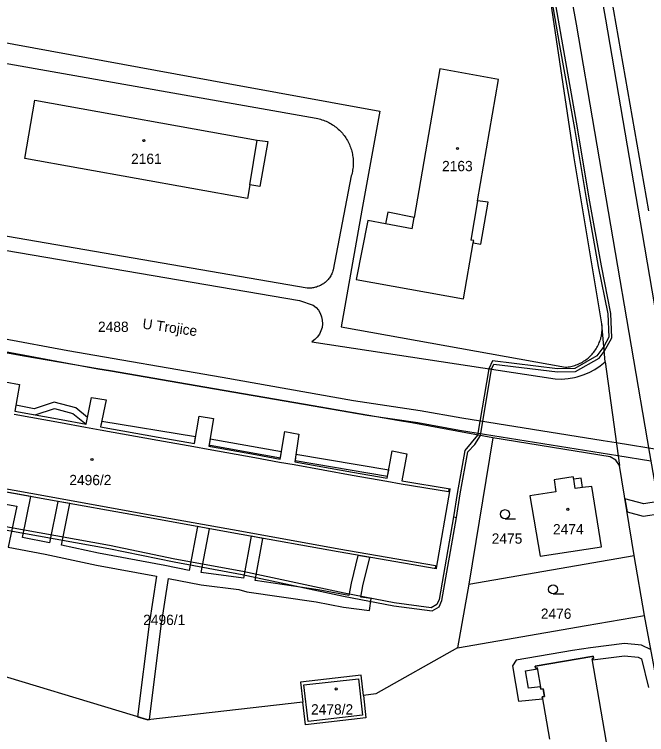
# Model space of a CAD drawing. Extents: x -756746 to -753363, y -1166406 to -1161727.
# Drawn here: x -756369.3 to -756264.9, y -1164731.7 to -1164612.6 of the extents above; entities that cross this region are included whole.
import ezdxf

# ---------------------------------------------------------------- set-up
doc = ezdxf.new("R2010")
doc.units = 0
for name, color, linetype in [('Hranice parcel', 7, 'Continuous'), ('Parcelní čísla', 7, 'Continuous'), ('Pop  PČ popisy', 7, 'Continuous'), ('Vnitřní kresba', 7, 'Continuous'), ('Věcná břemena k části', 7, 'Continuous'), ('Značky budov', 7, 'Continuous'), ('Značky kultur', 7, 'Continuous')]:
    doc.layers.add(name, color=color, linetype=linetype)

msp = doc.modelspace()

# ---------------------------------------------------------------- linework, layer by layer
at = {"layer": 'Hranice parcel'}
for p, q in [((-756272.35, -1164600.39), (-756264.53, -1164645.07)), ((-756271.7, -1164670.04), (-756272.22, -1164663.75)), ((-756320.16, -1164666.72), (-756279.94, -1164672.88)), ((-756271.7, -1164670.04), (-756269.35, -1164687.21)), ((-756290.25, -1164682.62), (-756294.22, -1164706.79)), ((-756266.88, -1164702.08), (-756269.35, -1164687.21)), ((-756294.22, -1164706.79), (-756266.88, -1164702.08)), ((-756265.17, -1164711.98), (-756266.88, -1164702.08)), ((-756294.22, -1164706.79), (-756296.07, -1164717.32)), ((-756252.13, -1164782.9), (-756265.17, -1164711.98))]:
    msp.add_line(p, q, dxfattribs=at)
for points in [[(-756272.22, -1164663.75), (-756276.82, -1164636.33), (-756286.12, -1164573.9), (-756286.15, -1164569.2), (-756286.17, -1164566.29), (-756286.2, -1164560)], [(-756303.23, -1164646.16), (-756307.6, -1164645.33), (-756307.96, -1164647.23), (-756310.89, -1164646.67), (-756312.8, -1164656.42), (-756295.1, -1164659.65), (-756293.47, -1164650.35), (-756292.21, -1164650.58), (-756291.02, -1164643.67), (-756292.78, -1164643.42), (-756289.3, -1164623.37), (-756298.99, -1164621.59), (-756303.23, -1164646.16)], [(-756330.4, -1164640.8), (-756330.76, -1164643.05), (-756367.57, -1164636.45), (-756365.88, -1164626.78), (-756329.2, -1164633.41), (-756327.4, -1164633.61), (-756328.71, -1164641.07), (-756330.4, -1164640.8)], [(-756381.84, -1164649.73), (-756322.2, -1164659.89), (-756319.91, -1164660.68)], [(-756319.91, -1164660.68), (-756319.45, -1164661.06), (-756319.06, -1164661.52), (-756318.75, -1164662.03), (-756318.53, -1164662.59), (-756318.41, -1164663.18), (-756318.39, -1164663.76), (-756318.46, -1164664.35), (-756318.63, -1164664.93), (-756318.89, -1164665.47), (-756319.24, -1164665.95), (-756319.67, -1164666.38), (-756320.16, -1164666.72)], [(-756290.25, -1164682.62), (-756303.6, -1164680.14), (-756305.69, -1164679.78), (-756321.54, -1164677.05), (-756337.82, -1164674.23), (-756353.39, -1164671.56), (-756355.51, -1164671.21), (-756367.69, -1164669.11), (-756369.79, -1164668.73), (-756385.59, -1164666.05), (-756401.65, -1164663.2), (-756413.51, -1164661.18)], [(-756279.94, -1164672.88), (-756278.88, -1164672.9), (-756277.82, -1164672.82), (-756276.78, -1164672.64), (-756276.33, -1164672.53), (-756275.32, -1164672.21), (-756274.34, -1164671.8), (-756273.41, -1164671.3), (-756272.52, -1164670.71), (-756271.7, -1164670.04)], [(-756370.81, -1164673.37), (-756368.41, -1164673.78), (-756369.22, -1164678.22), (-756361.56, -1164679.6), (-756357.44, -1164680.34), (-756356.52, -1164675.92), (-756354.11, -1164676.33), (-756355.03, -1164680.78), (-756345.51, -1164682.49), (-756339.55, -1164683.57), (-756338.77, -1164679.06), (-756336.39, -1164679.43), (-756337.16, -1164684), (-756329.45, -1164685.39), (-756325.36, -1164686.12), (-756324.61, -1164681.59), (-756322.28, -1164682), (-756322.94, -1164686.56), (-756313.4, -1164688.28), (-756307.68, -1164689.31), (-756306.85, -1164684.79), (-756304.43, -1164685.24), (-756305.28, -1164689.74), (-756297.32, -1164691.06), (-756297.33, -1164691.16), (-756299.61, -1164704.19), (-756299.63, -1164704.29), (-756315.79, -1164701.49), (-756331.83, -1164698.59), (-756347.87, -1164695.69), (-756363.92, -1164692.79), (-756379.86, -1164689.92)], [(-756269.35, -1164687.21), (-756269.91, -1164686.28), (-756270.89, -1164685.76), (-756290.25, -1164682.62)], [(-756276.88, -1164689.44), (-756277, -1164689.04), (-756280.09, -1164689.55), (-756279.84, -1164691.54), (-756284.14, -1164692.18), (-756282.45, -1164702.17), (-756272.32, -1164700.63), (-756273.89, -1164690.65), (-756275.43, -1164690.85), (-756275.64, -1164689.28), (-756276.88, -1164689.44)], [(-756296.07, -1164717.32), (-756274.84, -1164713.65), (-756265.17, -1164711.98)], [(-756296.07, -1164717.32), (-756309.56, -1164724.95), (-756311.63, -1164725.19)], [(-756321.62, -1164726.32), (-756347.23, -1164729.24), (-756377.51, -1164720.1)], [(-756311.63, -1164725.19), (-756312.01, -1164721.88), (-756322, -1164723.01), (-756321.62, -1164726.32)], [(-756311.63, -1164725.19), (-756311.21, -1164728.91), (-756321.2, -1164730.05), (-756321.62, -1164726.32)]]:
    msp.add_lwpolyline(points, dxfattribs=at)
at = {"layer": 'Vnitřní kresba'}
for p, q in [((-756391.16, -1164613.57), (-756333.96, -1164624.02)), ((-756373.3, -1164620.22), (-756319.41, -1164629.78)), ((-756333.96, -1164624.02), (-756308.93, -1164628.59)), ((-756308.93, -1164628.59), (-756311.86, -1164644.97)), ((-756330.4, -1164640.8), (-756329.2, -1164633.41)), ((-756313.62, -1164639.29), (-756316.6, -1164654.86)), ((-756292.78, -1164643.42), (-756293.9, -1164649.91)), ((-756311.86, -1164644.97), (-756315.31, -1164664.27)), ((-756303.56, -1164648.06), (-756303.23, -1164646.16)), ((-756320.93, -1164657.87), (-756380.54, -1164647.58)), ((-756303.56, -1164648.06), (-756307.96, -1164647.23)), ((-756293.41, -1164650), (-756293.9, -1164649.91)), ((-756293.47, -1164650.35), (-756293.41, -1164650)), ((-756315.31, -1164664.27), (-756278.25, -1164670.93)), ((-756361.65, -1164680.14), (-756369.32, -1164678.76)), ((-756357.54, -1164680.89), (-756361.65, -1164680.14)), ((-756355.13, -1164681.32), (-756357.54, -1164680.89)), ((-756345.6, -1164683.03), (-756355.13, -1164681.32)), ((-756339.65, -1164684.11), (-756345.6, -1164683.03)), ((-756337.26, -1164684.54), (-756339.65, -1164684.11)), ((-756329.55, -1164685.93), (-756337.26, -1164684.54)), ((-756325.46, -1164686.67), (-756329.55, -1164685.93)), ((-756323.04, -1164687.1), (-756325.46, -1164686.67)), ((-756313.5, -1164688.82), (-756323.04, -1164687.1)), ((-756307.77, -1164689.85), (-756313.5, -1164688.82)), ((-756379.77, -1164689.39), (-756363.82, -1164692.27)), ((-756305.38, -1164690.28), (-756307.77, -1164689.85)), ((-756297.58, -1164691.57), (-756305.38, -1164690.28)), ((-756276.67, -1164691.01), (-756276.88, -1164689.44)), ((-756297.5, -1164691.13), (-756297.58, -1164691.57)), ((-756297.33, -1164691.16), (-756297.5, -1164691.13)), ((-756275.43, -1164690.85), (-756276.67, -1164691.01)), ((-756363.82, -1164692.27), (-756347.78, -1164695.17)), ((-756347.78, -1164695.17), (-756331.73, -1164698.07)), ((-756331.73, -1164698.07), (-756315.69, -1164700.97)), ((-756315.69, -1164700.97), (-756299.7, -1164703.72)), ((-756299.7, -1164703.72), (-756299.78, -1164704.16)), ((-756299.78, -1164704.16), (-756299.61, -1164704.19)), ((-756273.9, -1164718.79), (-756283.25, -1164720.39)), ((-756273.66, -1164718.74), (-756273.9, -1164718.79)), ((-756273.61, -1164719.09), (-756273.66, -1164718.74)), ((-756273.84, -1164719.13), (-756273.61, -1164719.09)), ((-756265.65, -1164766.66), (-756273.84, -1164719.13)), ((-756283.25, -1164720.39), (-756283.2, -1164720.69)), ((-756283.2, -1164720.69), (-756282.91, -1164720.64)), ((-756282.91, -1164720.64), (-756282.31, -1164724.16)), ((-756321.44, -1164723.46), (-756312.46, -1164722.44)), ((-756312.46, -1164722.44), (-756311.77, -1164728.46)), ((-756320.75, -1164729.49), (-756321.44, -1164723.46)), ((-756282.31, -1164724.16), (-756281.91, -1164724.09)), ((-756281.91, -1164724.09), (-756281.7, -1164725.38)), ((-756281.7, -1164725.38), (-756282.09, -1164725.44)), ((-756282.09, -1164725.44), (-756280.91, -1164732.42)), ((-756311.77, -1164728.46), (-756320.75, -1164729.49))]:
    msp.add_line(p, q, dxfattribs=at)
for points in [[(-756319.41, -1164629.78), (-756319.17, -1164629.83), (-756318.94, -1164629.88), (-756318.7, -1164629.95), (-756318.47, -1164630.02), (-756318.24, -1164630.09), (-756318.02, -1164630.18), (-756317.8, -1164630.27), (-756317.58, -1164630.37), (-756317.36, -1164630.48), (-756317.15, -1164630.59), (-756316.94, -1164630.71), (-756316.73, -1164630.84), (-756316.53, -1164630.98), (-756316.33, -1164631.12), (-756316.14, -1164631.26), (-756315.96, -1164631.42), (-756315.77, -1164631.57), (-756315.6, -1164631.74), (-756315.43, -1164631.91), (-756315.26, -1164632.08), (-756315.1, -1164632.27), (-756314.95, -1164632.45), (-756314.8, -1164632.64), (-756314.66, -1164632.84), (-756314.52, -1164633.04), (-756314.39, -1164633.24), (-756314.27, -1164633.45), (-756314.15, -1164633.66), (-756314.04, -1164633.88), (-756313.94, -1164634.1), (-756313.85, -1164634.32), (-756313.76, -1164634.54), (-756313.68, -1164634.77), (-756313.61, -1164635), (-756313.54, -1164635.24), (-756313.49, -1164635.47), (-756313.44, -1164635.71), (-756313.4, -1164635.95), (-756313.36, -1164636.18), (-756313.33, -1164636.42), (-756313.32, -1164636.67), (-756313.3, -1164636.91), (-756313.3, -1164637.15), (-756313.31, -1164637.39), (-756313.32, -1164637.63), (-756313.34, -1164637.87), (-756313.36, -1164638.11), (-756313.4, -1164638.35), (-756313.44, -1164638.59), (-756313.49, -1164638.82), (-756313.55, -1164639.06), (-756313.62, -1164639.29)], [(-756316.6, -1164654.86), (-756316.65, -1164655.03), (-756316.71, -1164655.2), (-756316.78, -1164655.36), (-756316.86, -1164655.52), (-756316.94, -1164655.68), (-756317.03, -1164655.84), (-756317.12, -1164655.99), (-756317.22, -1164656.14), (-756317.33, -1164656.28), (-756317.44, -1164656.42), (-756317.56, -1164656.55), (-756317.68, -1164656.68), (-756317.81, -1164656.8), (-756317.95, -1164656.92), (-756318.09, -1164657.03), (-756318.23, -1164657.13), (-756318.38, -1164657.23), (-756318.53, -1164657.32), (-756318.69, -1164657.41), (-756318.85, -1164657.49), (-756319.01, -1164657.56), (-756319.18, -1164657.62), (-756319.35, -1164657.68), (-756319.52, -1164657.73), (-756319.69, -1164657.78), (-756319.86, -1164657.81), (-756320.04, -1164657.84), (-756320.22, -1164657.86), (-756320.4, -1164657.88), (-756320.57, -1164657.88), (-756320.75, -1164657.88), (-756320.93, -1164657.87)], [(-756278.25, -1164670.93), (-756278.02, -1164670.91), (-756277.8, -1164670.88), (-756277.57, -1164670.85), (-756277.35, -1164670.81), (-756277.13, -1164670.76), (-756276.91, -1164670.7), (-756276.69, -1164670.63), (-756276.47, -1164670.56), (-756276.26, -1164670.48), (-756276.05, -1164670.39), (-756275.84, -1164670.29), (-756275.64, -1164670.19), (-756275.44, -1164670.08), (-756275.25, -1164669.96), (-756275.06, -1164669.84), (-756274.87, -1164669.71), (-756274.69, -1164669.57), (-756274.51, -1164669.43), (-756274.34, -1164669.28), (-756274.17, -1164669.12), (-756274.01, -1164668.96), (-756273.85, -1164668.8), (-756273.71, -1164668.62), (-756273.56, -1164668.45), (-756273.43, -1164668.27), (-756273.3, -1164668.08), (-756273.17, -1164667.89), (-756273.05, -1164667.69), (-756272.94, -1164667.49), (-756272.84, -1164667.29), (-756272.74, -1164667.08), (-756272.66, -1164666.88), (-756272.57, -1164666.66), (-756272.5, -1164666.45), (-756272.43, -1164666.23), (-756272.38, -1164666.01), (-756272.32, -1164665.79), (-756272.28, -1164665.56), (-756272.24, -1164665.34), (-756272.22, -1164665.11), (-756272.2, -1164664.89), (-756272.19, -1164664.66), (-756272.18, -1164664.43), (-756272.19, -1164664.2), (-756272.2, -1164663.98), (-756272.22, -1164663.75)]]:
    msp.add_lwpolyline(points, dxfattribs=at)
at = {"layer": 'Věcná břemena k části'}
for points in [[(-756275.6, -1164542.01), (-756278.81, -1164553.72), (-756280.94, -1164565.94), (-756281.2, -1164578.35), (-756280.27, -1164590.46), (-756278.62, -1164602.4), (-756276.49, -1164614.24), (-756270.43, -1164649.69), (-756264.37, -1164685.22), (-756252.4, -1164753.2), (-756257.42, -1164754.13), (-756260.51, -1164754.71), (-756259.38, -1164761.16), (-756266.38, -1164762.4), (-756265.65, -1164766.66), (-756265.41, -1164766.61), (-756265.35, -1164766.96), (-756258.58, -1164765.77), (-756255.55, -1164783.42), (-756254.2, -1164791.32), (-756253.57, -1164791.21), (-756252.86, -1164795.39), (-756253.54, -1164795.51), (-756244.97, -1164848.53)], [(-756240.6, -1164844.26), (-756254.73, -1164758.72), (-756246.62, -1164757.2), (-756259.45, -1164684.36), (-756265.5, -1164648.85), (-756271.57, -1164613.38), (-756273.68, -1164601.61)], [(-756262.46, -1164684.67), (-756269.86, -1164683.46), (-756272.01, -1164683.11), (-756295.37, -1164679.39), (-756302.23, -1164678.13), (-756313.25, -1164676.51), (-756334.98, -1164672.65), (-756360.45, -1164668.22), (-756381.74, -1164664.29), (-756390.51, -1164662.92), (-756400.74, -1164661.45), (-756408.68, -1164660.05), (-756412.22, -1164659.52)], [(-756382.04, -1164666.27), (-756355.51, -1164671.21), (-756353.39, -1164671.56), (-756337.82, -1164674.23), (-756321.54, -1164677.05), (-756311.01, -1164678.86), (-756302.61, -1164680.09), (-756295.75, -1164681.35), (-756272.37, -1164685.07), (-756269.58, -1164685.53), (-756264.16, -1164686.43)], [(-756382.45, -1164695.73), (-756353.68, -1164700.89), (-756342.9, -1164703.13), (-756331.63, -1164705.2), (-756314.93, -1164708.78), (-756306.61, -1164710.38), (-756300.29, -1164711.24), (-756299.1, -1164710.53), (-756298.65, -1164709.49), (-756296.23, -1164695.77), (-756295.65, -1164691.89), (-756294.4, -1164684.94), (-756293.2, -1164683.72), (-756292.3, -1164682.24), (-756290.44, -1164671.27), (-756290.93, -1164671.2), (-756292.79, -1164682.15), (-756294.87, -1164684.72), (-756296.15, -1164691.81), (-756296.73, -1164695.69)], [(-756380.22, -1164691.89), (-756368.89, -1164693.93), (-756370.31, -1164700.67), (-756364.18, -1164701.86), (-756355.72, -1164703.65), (-756345.81, -1164705.48), (-756347, -1164713.41), (-756348.93, -1164728.73), (-756347.23, -1164729.24), (-756346.98, -1164729.21), (-756345.02, -1164713.69), (-756343.84, -1164705.88), (-756338.43, -1164706.91), (-756332.22, -1164707.7), (-756330.88, -1164708.05), (-756319.43, -1164709.71), (-756314.92, -1164710.62), (-756310.61, -1164711.14), (-756310.35, -1164709.16), (-756312.03, -1164708.94), (-756311.71, -1164707.1), (-756310.58, -1164702.39), (-756312.56, -1164702.05), (-756313.67, -1164706.66), (-756314.02, -1164708.7), (-756319.11, -1164707.73), (-756329.5, -1164706.23), (-756328.22, -1164699.24), (-756330.19, -1164698.89), (-756331.45, -1164705.79), (-756338.45, -1164704.88), (-756337.06, -1164697.64), (-756339.03, -1164697.29), (-756340.42, -1164704.55), (-756344.45, -1164703.71), (-756355.4, -1164701.67), (-756361.51, -1164700.38), (-756360.12, -1164693.48), (-756362.09, -1164693.12), (-756363.47, -1164699.96), (-756367.95, -1164699.09), (-756366.56, -1164692.31), (-756408.56, -1164684.75)], [(-756296.73, -1164695.69), (-756299.13, -1164709.35), (-756299.5, -1164710.19), (-756300.41, -1164710.73), (-756306.53, -1164709.88), (-756314.83, -1164708.28), (-756331.53, -1164704.72), (-756342.78, -1164702.65), (-756353.58, -1164700.39), (-756382.35, -1164695.24), (-756397.41, -1164691.7), (-756409.29, -1164689.22), (-756418.72, -1164687.14), (-756420.8, -1164687.7), (-756421.72, -1164690.44)], [(-756262.93, -1164693.14), (-756265.31, -1164693.5), (-756268.44, -1164692.7), (-756268.08, -1164694.86), (-756265.41, -1164695.54), (-756262.47, -1164695.1)], [(-756264.12, -1164717.68), (-756265.69, -1164716.9), (-756268.52, -1164716.64), (-756274.11, -1164717.36), (-756277.07, -1164717.76), (-756286.4, -1164719.38), (-756287.02, -1164720.31), (-756285.99, -1164726.18), (-756282.03, -1164725.78), (-756282.09, -1164725.44), (-756281.7, -1164725.38), (-756281.91, -1164724.09), (-756282.31, -1164724.16), (-756282.37, -1164723.8), (-756284.35, -1164724), (-756284.85, -1164721.14), (-756282.88, -1164720.82), (-756282.91, -1164720.64), (-756283.2, -1164720.69), (-756283.25, -1164720.39), (-756273.9, -1164718.79), (-756273.66, -1164718.74), (-756273.61, -1164719.09), (-756273.84, -1164719.13), (-756273.8, -1164719.34), (-756268.48, -1164718.66), (-756266.25, -1164718.86), (-756265.67, -1164719.15), (-756264.55, -1164723.91)]]:
    msp.add_lwpolyline(points, dxfattribs=at)
for points in [[(-756283.35, -1164592.42), (-756281.88, -1164602.39), (-756279.21, -1164617.73), (-756276.74, -1164631.45), (-756274.83, -1164643.07), (-756272.82, -1164654.27), (-756271.27, -1164662.14), (-756271.08, -1164665.95), (-756271.91, -1164667.5), (-756271.84, -1164668.34), (-756270.58, -1164666.07), (-756270.77, -1164662.08), (-756272.32, -1164654.17), (-756274.33, -1164642.99), (-756276.24, -1164631.37), (-756278.71, -1164617.65), (-756282.93, -1164593.39)], [(-756270.58, -1164666.07), (-756270.77, -1164662.08), (-756272.32, -1164654.17), (-756274.33, -1164642.99), (-756276.24, -1164631.37), (-756278.71, -1164617.65), (-756282.93, -1164593.39), (-756283.35, -1164592.42), (-756281.88, -1164602.39), (-756279.21, -1164617.73), (-756276.74, -1164631.45), (-756274.83, -1164643.07), (-756272.82, -1164654.27), (-756271.27, -1164662.14), (-756271.08, -1164665.95), (-756271.91, -1164667.5), (-756271.84, -1164668.34)], [(-756290.44, -1164671.27), (-756290.06, -1164670.42), (-756279.56, -1164671.68), (-756276.57, -1164671.66), (-756272.7, -1164669.44), (-756271.84, -1164668.34), (-756271.91, -1164667.5), (-756273.04, -1164669.06), (-756276.71, -1164671.16), (-756279.54, -1164671.18), (-756290.32, -1164669.88), (-756290.93, -1164671.2)], [(-756271.91, -1164667.5), (-756273.04, -1164669.06), (-756276.71, -1164671.16), (-756279.54, -1164671.18), (-756290.32, -1164669.88), (-756290.93, -1164671.2), (-756290.44, -1164671.27), (-756290.06, -1164670.42), (-756279.56, -1164671.68), (-756276.57, -1164671.66), (-756272.7, -1164669.44), (-756271.84, -1164668.34)], [(-756276.71, -1164671.16), (-756279.54, -1164671.18), (-756290.32, -1164669.88), (-756290.93, -1164671.2), (-756290.44, -1164671.27), (-756290.06, -1164670.42), (-756279.56, -1164671.68), (-756276.57, -1164671.66), (-756272.7, -1164669.44), (-756271.84, -1164668.34), (-756271.91, -1164667.5), (-756273.04, -1164669.06)], [(-756290.44, -1164671.27), (-756290.93, -1164671.2), (-756292.79, -1164682.15), (-756294.87, -1164684.72), (-756296.15, -1164691.81), (-756296.73, -1164695.69), (-756296.23, -1164695.77), (-756295.65, -1164691.89), (-756294.4, -1164684.94), (-756293.2, -1164683.72), (-756292.3, -1164682.24)], [(-756369.22, -1164678.22), (-756365.86, -1164678.82), (-756362.66, -1164677.76), (-756359.61, -1164678.58), (-756357.44, -1164680.34), (-756357.21, -1164679.26), (-756359.15, -1164677.68), (-756362.68, -1164676.72), (-756366.02, -1164677.82), (-756369.04, -1164677.22)], [(-756339.35, -1164682.44), (-756354.85, -1164679.9), (-756355.03, -1164680.78), (-756345.51, -1164682.49), (-756339.55, -1164683.57)], [(-756325.16, -1164684.94), (-756336.96, -1164682.83), (-756337.16, -1164684), (-756336.94, -1164684.04), (-756336.95, -1164683.85), (-756325.33, -1164685.92)], [(-756322.91, -1164686.35), (-756307.62, -1164688.97), (-756307.44, -1164687.98), (-756322.77, -1164685.36)]]:
    msp.add_lwpolyline(points, close=True, dxfattribs=at)
at = {"layer": 'Značky budov'}
for centre in [(-756347.89, -1164633.47), (-756296.08, -1164634.78), (-756356.46, -1164686.2), (-756277.86, -1164694.43), (-756316.12, -1164724.14)]:
    msp.add_circle(centre, 0.175, dxfattribs=at)
at = {"layer": 'Značky kultur'}
for p, q in [((-756288.23, -1164695.99), (-756286.48, -1164695.99)), ((-756280.29, -1164708.42), (-756278.54, -1164708.42))]:
    msp.add_line(p, q, dxfattribs=at)
for centre in [(-756288.23, -1164695.24), (-756280.29, -1164707.67)]:
    msp.add_circle(centre, 0.75, dxfattribs=at)

# ---------------------------------------------------------------- texts
at = {"layer": 'Parcelní čísla'}
for s, p in [('2161', (-756350, -1164637.33)), ('2163', (-756298.63, -1164638.53)), ('2488', (-756355.46, -1164665.1)), ('2496/2', (-756360.2, -1164690.44)), ('2474', (-756280.31, -1164698.58)), ('2475', (-756290.43, -1164700.12)), ('2496/1', (-756348, -1164713.56)), ('2476', (-756282.32, -1164712.54)), ('2478/2', (-756320.27, -1164728.36))]:
    msp.add_text(s, height=1.7, dxfattribs=at).set_placement(p)
at = {"layer": 'Pop  PČ popisy'}
msp.add_text('U Trojice', height=1.7, rotation=352, dxfattribs=at).set_placement((-756348.2, -1164664.55))

doc.saveas('drawing.dxf')
